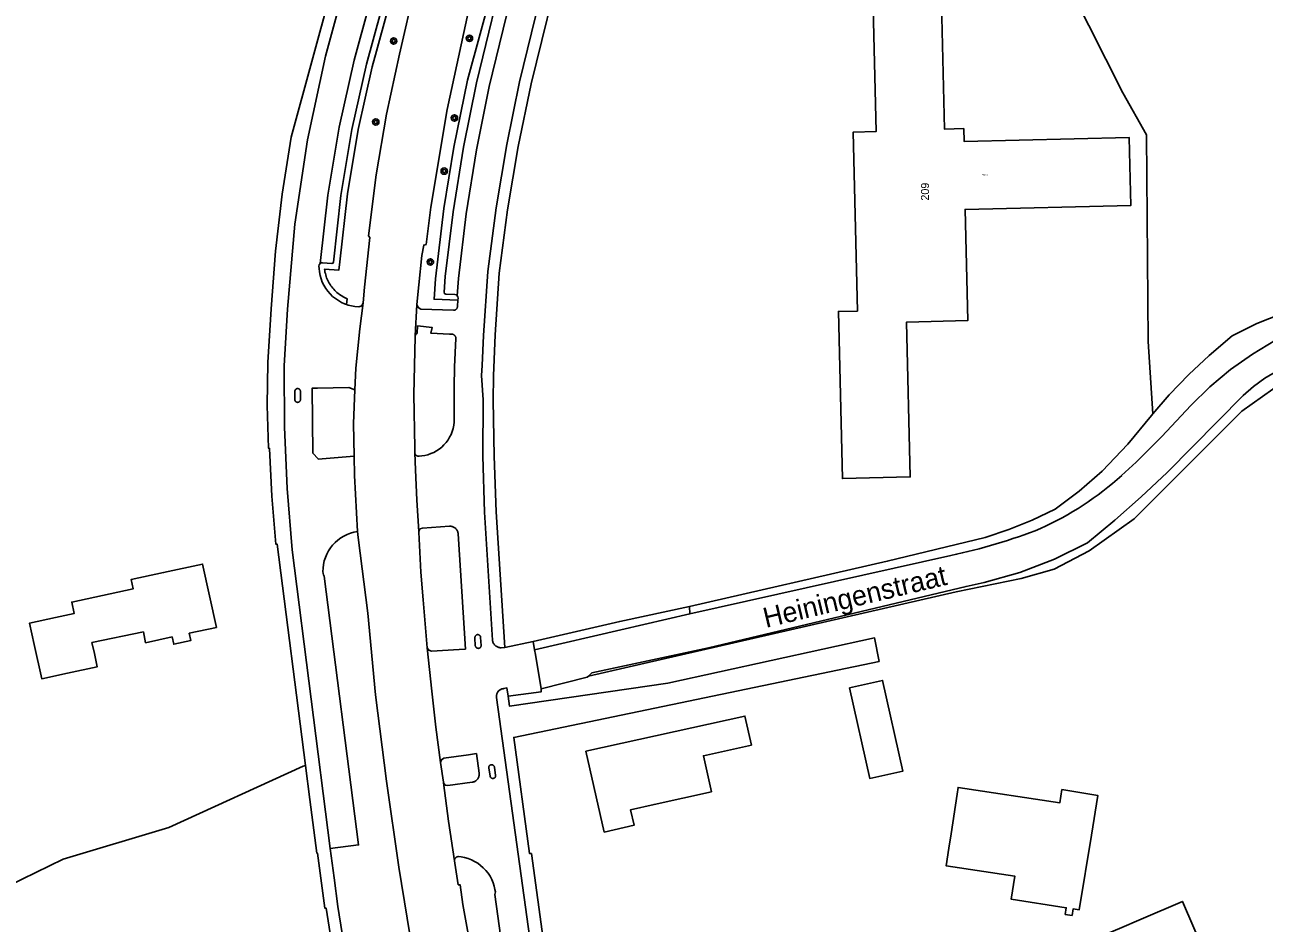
# Model space of a CAD drawing. Extents: x 131000 to 133013, y 393000 to 396501.
# Drawn here: x 132426.6 to 132581.5, y 394170.7 to 394283 of the extents above; entities that cross this region are included whole.
import ezdxf

# ---------------------------------------------------------------- set-up
doc = ezdxf.new("R2010")
doc.units = 0
for name, color, linetype in [('gg-anno-huisnummerreeks BGT', 7, 'Continuous'), ('gg-anno-openbare ruimte label', 7, 'Continuous'), ('gt-symb-boom', 7, 'Continuous'), ('gx-grn-maaiveld', 7, 'Continuous'), ('kenmerkpunt-x pandkandidaat', 7, 'Continuous')]:
    doc.layers.add(name, color=color, linetype=linetype)

# ---------------------------------------------------------------- blocks, each defined once
blk = doc.blocks.new('gt0-BOOM')
at = {"layer": 'gt-symb-boom'}
for radius in [0.4, 0.2]:
    blk.add_circle((0, 0), radius, dxfattribs=at)

msp = doc.modelspace()

# ---------------------------------------------------------------- linework, layer by layer
at = {"layer": 'gx-grn-maaiveld'}
for p, q in [((132475.59, 394248.03), (132475.38, 394244.12)), ((132509.7, 394209.4), (132542.3, 394216.69)), ((132509.64, 394210.32), (132509.7, 394209.4)), ((132490.11, 394205.95), (132486.57, 394205.18)), ((132490.3, 394204.92), (132490.11, 394205.95)), ((132490.42, 394204.31), (132490.3, 394204.92)), ((132491.12, 394200.03), (132490.42, 394204.31))]:
    msp.add_line(p, q, dxfattribs=at)
for points in [[(132503.7, 394363.66), (132503.3, 394362.25), (132500.09, 394350.81), (132496.64, 394338.54), (132485.14, 394296.49), (132481.99, 394284.52), (132479.39, 394272.41), (132477.33, 394260.2), (132476.76, 394255.55), (132476.45, 394255.46), (132476.23, 394254.16), (132475.84, 394250.51), (132475.59, 394248.03)], [(132480.73, 394248.58), (132477.75, 394248.71), (132477.94, 394251.25), (132478.99, 394260.05), (132480.21, 394267.69), (132481.91, 394276.08), (132498.83, 394337.97), (132500.13, 394342.33), (132501.72, 394346.35), (132503.33, 394349.61), (132505.49, 394353.97), (132506.62, 394356.53)], [(132507.24, 394356.39), (132506.41, 394354.53), (132505.52, 394352.69), (132504.22, 394350.04), (132503.9, 394349.4), (132502.28, 394346.18), (132500.69, 394342.16), (132499.45, 394338.02), (132498.04, 394333.14), (132494.12, 394318.81), (132486.92, 394291.67), (132483.03, 394275.72), (132481.41, 394267.71), (132480.12, 394259.64), (132479.15, 394251.53), (132479, 394249.57), (132479.04, 394249.4), (132479.2, 394249.34), (132480.33, 394249.29), (132480.5, 394249.25), (132480.64, 394249.14)], [(132483.09, 394353.88), (132480.16, 394343.04), (132471.08, 394310.03), (132469.99, 394305.91), (132459.88, 394268.96), (132458.76, 394261.85), (132457.93, 394254.7), (132457.4, 394247.52), (132456.98, 394240.79), (132456.9, 394235.43), (132457.08, 394230.09), (132457.21, 394230.07), (132457.48, 394224.08), (132458, 394218.09), (132458.14, 394218.11), (132461.69, 394190.43)], [(132464.79, 394180.08), (132460.04, 394217.4), (132459.41, 394225.04), (132459.08, 394232.7), (132459.03, 394240.37), (132459.45, 394247.45), (132460.37, 394258.08), (132461.95, 394268.63), (132464.18, 394279.06), (132481.51, 394342.67), (132484.28, 394352.78)], [(132487.77, 394351.84), (132484.99, 394341.72), (132467.75, 394278.59), (132465.88, 394270.2), (132464.47, 394261.72), (132463.52, 394253.18)], [(132489.4, 394351.41), (132469.32, 394278.09), (132467.49, 394269.92), (132466.11, 394261.67), (132465.18, 394253.35), (132465.12, 394253.21), (132464.97, 394253.18), (132463.82, 394253.27), (132463.66, 394253.25), (132463.52, 394253.18)], [(132492.52, 394350.58), (132489.8, 394340.41), (132488.18, 394334.54), (132480.05, 394304.71), (132477.59, 394296.32), (132475.39, 394287.86), (132473.44, 394279.34), (132471.8, 394271.82), (132470.5, 394264.24), (132469.54, 394256.61), (132469.74, 394256.4), (132469.05, 394250.19), (132468.89, 394248.24)], [(132508.06, 394341.28), (132507.76, 394340.59), (132507.31, 394340.7), (132506.7, 394338.91), (132506.12, 394337.1), (132504.56, 394331.59), (132500.38, 394316.32), (132493.9, 394292.06), (132489.89, 394275.62), (132488.27, 394267.78), (132486.94, 394259.88), (132485.9, 394251.94), (132485.39, 394244.26), (132485.16, 394239.15), (132485.15, 394236.06), (132485.26, 394229.11), (132485.52, 394222.15), (132486.57, 394205.18)], [(132567.56, 394234.37), (132566.96, 394243.44), (132566.74, 394269.25), (132563.81, 394274.48), (132557.4, 394287.14), (132555.35, 394304.73), (132555.37, 394331.77), (132555.37, 394333.06)], [(132479.4, 394312.01), (132470.56, 394279.71), (132470.02, 394277.72), (132468.26, 394269.89), (132466.92, 394261.88), (132465.97, 394253.36), (132465.85, 394252.33), (132464.07, 394252.47), (132464.09, 394252.29), (132464.12, 394252.1), (132464.17, 394251.92), (132464.21, 394251.74), (132464.27, 394251.56), (132464.33, 394251.38), (132464.4, 394251.21), (132464.48, 394251.04), (132464.57, 394250.87), (132464.66, 394250.71), (132464.76, 394250.55), (132464.86, 394250.39), (132464.97, 394250.24), (132465.09, 394250.09), (132465.21, 394249.95), (132465.34, 394249.81), (132465.47, 394249.68), (132465.61, 394249.55), (132465.76, 394249.43), (132465.9, 394249.32), (132466.06, 394249.21), (132466.21, 394249.11), (132466.38, 394249.02), (132466.54, 394248.93), (132466.71, 394248.85), (132466.88, 394248.77), (132466.82, 394248.04)], [(132480.64, 394249.14), (132480.8, 394251.31), (132481.74, 394259.36), (132483.03, 394267.36), (132484.65, 394275.3), (132488.54, 394291.34), (132491.13, 394301.15)], [(132543.93, 394270.02), (132543.97, 394268.41), (132564.59, 394268.9), (132564.67, 394265.41), (132564.79, 394260.41), (132544.09, 394259.92), (132544.41, 394246.03), (132536.77, 394245.85), (132537.23, 394226.5), (132528.77, 394226.3), (132528.27, 394247.18), (132530.63, 394247.23), (132530.11, 394269.58), (132532.97, 394269.65), (132532.4, 394293.71), (132537.4, 394293.83), (132551.87, 394294.18), (132552.07, 394285.96), (132541.13, 394285.7), (132541.51, 394269.96), (132543.93, 394270.02)], [(132485.58, 394205.3), (132485.5, 394205.35), (132485.48, 394205.37), (132485.43, 394205.4), (132485.36, 394205.47), (132485.3, 394205.53), (132485.24, 394205.61), (132485.19, 394205.68), (132485.15, 394205.77), (132485.11, 394205.85), (132485.08, 394205.94), (132485.06, 394206.03), (132485.05, 394206.12), (132484.06, 394222.1), (132483.84, 394229.11), (132483.89, 394236.14), (132483.66, 394239.17), (132483.74, 394240.43), (132483.91, 394244.18), (132484.47, 394252.18), (132485.5, 394260.12), (132486.82, 394268.02), (132488.44, 394275.86), (132492.47, 394292.4)], [(132463.52, 394253.18), (132463.4, 394253.02), (132463.37, 394252.82), (132463.38, 394252.56), (132463.43, 394252.12), (132463.51, 394251.68), (132463.63, 394251.26), (132463.79, 394250.84), (132463.98, 394250.44), (132464.21, 394250.06), (132464.47, 394249.7), (132464.76, 394249.36), (132465.08, 394249.06), (132465.42, 394248.78), (132465.79, 394248.53), (132466.17, 394248.31), (132466.58, 394248.13), (132466.82, 394248.04)], [(132480.73, 394248.58), (132480.75, 394248.83), (132480.73, 394248.99), (132480.64, 394249.14)], [(132567.56, 394234.37), (132569.59, 394236.74), (132572.05, 394239.31), (132574.56, 394241.69), (132577.45, 394244.15), (132580.52, 394245.67), (132583.7, 394246.93), (132589.93, 394248.41), (132596.24, 394249.52), (132601.75, 394250.01), (132611.82, 394250.22), (132621.89, 394250.03), (132626.4, 394249.78), (132633.97, 394249.08), (132641.5, 394248.07), (132647.75, 394247.08), (132653.96, 394245.86), (132660.13, 394244.42)], [(132466.82, 394248.04), (132467, 394247.98), (132467.43, 394247.88), (132467.87, 394247.8), (132468.35, 394247.75), (132468.71, 394247.89), (132468.89, 394248.24)], [(132467.86, 394237.4), (132467.97, 394240.09), (132468.49, 394245.01), (132468.89, 394248.24)], [(132475.59, 394248.03), (132475.76, 394247.66), (132476.09, 394247.45), (132480.16, 394247.32), (132480.2, 394247.32), (132480.24, 394247.32), (132480.29, 394247.33), (132480.33, 394247.34), (132480.37, 394247.36), (132480.41, 394247.37), (132480.45, 394247.39), (132480.48, 394247.42), (132480.51, 394247.45), (132480.54, 394247.48), (132480.57, 394247.51), (132480.6, 394247.55), (132480.62, 394247.58), (132480.64, 394247.62), (132480.65, 394247.66), (132480.66, 394247.7), (132480.67, 394247.74), (132480.67, 394247.79), (132480.67, 394247.83), (132480.73, 394248.58)], [(132475.38, 394244.12), (132475.37, 394244.01), (132475.24, 394236.79), (132475.33, 394230.13), (132475.33, 394229.57), (132475.33, 394229.55), (132475.34, 394229.51)], [(132475.38, 394244.12), (132475.46, 394244.32), (132475.63, 394244.46), (132475.7, 394245.37), (132477.5, 394245.18), (132477.35, 394244.45), (132479.67, 394244.35), (132479.95, 394244.34), (132479.99, 394244.34), (132480.04, 394244.33), (132480.08, 394244.32), (132480.12, 394244.31), (132480.17, 394244.29), (132480.21, 394244.27), (132480.25, 394244.24), (132480.28, 394244.22), (132480.32, 394244.18), (132480.35, 394244.15), (132480.37, 394244.11), (132480.4, 394244.08), (132480.42, 394244.03), (132480.44, 394243.99), (132480.45, 394243.95), (132480.46, 394243.9), (132480.46, 394243.86), (132480.47, 394243.81), (132480.29, 394240.27), (132480.24, 394237.73), (132480.28, 394233.73), (132480.26, 394233.34), (132480.21, 394232.95), (132480.13, 394232.56), (132480.02, 394232.18), (132479.87, 394231.81), (132479.69, 394231.46), (132479.49, 394231.12), (132479.25, 394230.8), (132478.99, 394230.51), (132478.7, 394230.23), (132478.39, 394229.98), (132478.06, 394229.76), (132477.72, 394229.57), (132477.36, 394229.41), (132476.98, 394229.28), (132476.6, 394229.18), (132476.21, 394229.12), (132475.89, 394229.09), (132475.85, 394229.09), (132475.81, 394229.09), (132475.77, 394229.09), (132475.72, 394229.1), (132475.68, 394229.11), (132475.64, 394229.12), (132475.6, 394229.14), (132475.57, 394229.16), (132475.53, 394229.19), (132475.5, 394229.21), (132475.47, 394229.24), (132475.44, 394229.28), (132475.42, 394229.31), (132475.39, 394229.35), (132475.37, 394229.39), (132475.36, 394229.43), (132475.35, 394229.47), (132475.34, 394229.51)], [(132601.36, 394242.22), (132599.49, 394243.45), (132596.15, 394243.22), (132592.85, 394242.7), (132589.6, 394241.91), (132587.89, 394241.58), (132586.22, 394241.1), (132584.6, 394240.48), (132583.04, 394239.72), (132581.54, 394238.83), (132580.13, 394237.82), (132578.81, 394236.69), (132569.32, 394227.05), (132566.1, 394224.03), (132562.78, 394221.1), (132559.38, 394218.28), (132555.24, 394216.24), (132550.93, 394214.58), (132546.48, 394213.32), (132544.2, 394212.82), (132512.03, 394205.14), (132497.47, 394202.04), (132497.04, 394201.63)], [(132563.64, 394226.7), (132565.45, 394228.36), (132568.67, 394231.56), (132572.3, 394235.42), (132574.68, 394237.77), (132577.24, 394239.93), (132579.98, 394241.86), (132582.86, 394243.57)], [(132497.04, 394201.63), (132542.98, 394212.15), (132551.11, 394213.83), (132555.2, 394214.98), (132559.59, 394217.27), (132565.21, 394221.28), (132578.66, 394234.7), (132583.81, 394238.37), (132590.43, 394240.55)], [(132460.75, 394237.54), (132460.78, 394237.53), (132460.81, 394237.52), (132460.84, 394237.51), (132460.86, 394237.5), (132460.89, 394237.49), (132460.92, 394237.47), (132460.94, 394237.45), (132460.96, 394237.43), (132460.98, 394237.4), (132461, 394237.38), (132461.01, 394237.35), (132461.03, 394237.32), (132461.04, 394237.3), (132461.05, 394237.27), (132461.05, 394237.24), (132461.05, 394237.2), (132461.05, 394237.17), (132461.07, 394236.18), (132461.06, 394236.15), (132461.06, 394236.12), (132461.05, 394236.09), (132461.04, 394236.06), (132461.03, 394236.03), (132461.02, 394236), (132461, 394235.97), (132460.98, 394235.95), (132460.96, 394235.93), (132460.93, 394235.91), (132460.91, 394235.89), (132460.88, 394235.87), (132460.85, 394235.86), (132460.83, 394235.84), (132460.8, 394235.83), (132460.77, 394235.83), (132460.73, 394235.82), (132460.7, 394235.82), (132460.67, 394235.83), (132460.64, 394235.83), (132460.61, 394235.84), (132460.58, 394235.85), (132460.55, 394235.86), (132460.52, 394235.87), (132460.5, 394235.89), (132460.47, 394235.91), (132460.45, 394235.93), (132460.43, 394235.96), (132460.41, 394235.98), (132460.39, 394236.01), (132460.38, 394236.04), (132460.37, 394236.07), (132460.36, 394236.1), (132460.35, 394236.13), (132460.35, 394236.16), (132460.35, 394236.19), (132460.36, 394237.2), (132460.36, 394237.23), (132460.36, 394237.26), (132460.37, 394237.29), (132460.38, 394237.32), (132460.39, 394237.35), (132460.41, 394237.37), (132460.42, 394237.4), (132460.44, 394237.42), (132460.46, 394237.44), (132460.49, 394237.46), (132460.51, 394237.48), (132460.54, 394237.5), (132460.57, 394237.51), (132460.6, 394237.52), (132460.62, 394237.53), (132460.65, 394237.54), (132460.68, 394237.54), (132460.72, 394237.54), (132460.75, 394237.54)], [(132467.77, 394229.11), (132463.29, 394228.74), (132463.28, 394228.75), (132462.61, 394229.46), (132462.53, 394237.6), (132463.2, 394237.61), (132467.12, 394237.68), (132467.86, 394237.4)], [(132467.77, 394229.11), (132467.67, 394233.16), (132467.86, 394237.4)], [(132509.64, 394210.32), (132534.36, 394215.97), (132546.58, 394218.95), (132549.56, 394219.94), (132552.48, 394221.11), (132555.32, 394222.46), (132558.35, 394224.73), (132561.19, 394227.23), (132564.4, 394230.6), (132567.39, 394234.17), (132567.56, 394234.37)], [(132468.18, 394219.69), (132467.82, 394226.67), (132467.77, 394229.11)], [(132475.34, 394229.51), (132475.42, 394227.37), (132475.6, 394223.59), (132475.84, 394219.7)], [(132464.79, 394180.08), (132468.31, 394180.52), (132464.02, 394214.1), (132463.93, 394214.25), (132463.89, 394214.42), (132463.87, 394214.67), (132463.88, 394215.12), (132463.94, 394215.57), (132464.04, 394216.01), (132464.17, 394216.44), (132464.35, 394216.85), (132464.55, 394217.25), (132464.8, 394217.63), (132465.08, 394217.99), (132465.39, 394218.32), (132465.72, 394218.61), (132466.09, 394218.88), (132466.47, 394219.12), (132466.88, 394219.32), (132467.3, 394219.48), (132467.73, 394219.6), (132468.18, 394219.69)], [(132468.18, 394219.69), (132468.27, 394218.93), (132469.47, 394209.49), (132470.43, 394199.26), (132471.79, 394188.49), (132473.35, 394177.76), (132475.1, 394167.05)], [(132475.84, 394219.7), (132475.99, 394220), (132476.3, 394220.12), (132479.68, 394220.34), (132479.77, 394220.34), (132479.86, 394220.33), (132479.88, 394220.33), (132479.94, 394220.32), (132480.03, 394220.3), (132480.11, 394220.27), (132480.19, 394220.23), (132480.27, 394220.19), (132480.34, 394220.14), (132480.41, 394220.09), (132480.47, 394220.03), (132480.53, 394219.96), (132480.58, 394219.89), (132480.62, 394219.81), (132480.66, 394219.74), (132480.7, 394219.65), (132480.72, 394219.57), (132480.74, 394219.48), (132480.75, 394219.4), (132481.67, 394204.99), (132480.87, 394204.95), (132477.44, 394204.73), (132477.08, 394204.84), (132476.88, 394205.15)], [(132475.84, 394219.7), (132475.85, 394219.58), (132476.11, 394214.62), (132476.37, 394211.15), (132476.88, 394205.15)], [(132430.46, 394208.94), (132432.79, 394209.45), (132432.48, 394210.87), (132440.18, 394212.54), (132439.93, 394213.69), (132443.95, 394214.56), (132448.84, 394215.62), (132450.56, 394207.71), (132447.17, 394206.97), (132447.36, 394206.05), (132445.22, 394205.59), (132445.02, 394206.51), (132441.71, 394205.79), (132441.44, 394207.14), (132435.01, 394205.8), (132435.31, 394204.43), (132435.67, 394202.79), (132431.97, 394201.99), (132428.75, 394201.29), (132427.81, 394205.56), (132427.22, 394208.25), (132430.46, 394208.94)], [(132490.11, 394205.95), (132500.95, 394208.44), (132509.64, 394210.32)], [(132490.3, 394204.92), (132501.09, 394207.41), (132509.7, 394209.4)], [(132483.24, 394206.8), (132483.27, 394206.8), (132483.3, 394206.79), (132483.33, 394206.78), (132483.36, 394206.77), (132483.39, 394206.75), (132483.41, 394206.74), (132483.44, 394206.72), (132483.46, 394206.7), (132483.48, 394206.67), (132483.5, 394206.65), (132483.51, 394206.62), (132483.53, 394206.6), (132483.54, 394206.57), (132483.55, 394206.54), (132483.55, 394206.51), (132483.56, 394206.48), (132483.56, 394206.45), (132483.63, 394205.45), (132483.63, 394205.41), (132483.63, 394205.38), (132483.62, 394205.35), (132483.61, 394205.32), (132483.6, 394205.29), (132483.58, 394205.26), (132483.56, 394205.24), (132483.54, 394205.21), (132483.52, 394205.19), (132483.5, 394205.17), (132483.47, 394205.15), (132483.45, 394205.13), (132483.42, 394205.11), (132483.39, 394205.1), (132483.36, 394205.09), (132483.32, 394205.09), (132483.29, 394205.08), (132483.26, 394205.08), (132483.23, 394205.09), (132483.2, 394205.09), (132483.16, 394205.1), (132483.13, 394205.11), (132483.11, 394205.12), (132483.08, 394205.14), (132483.05, 394205.16), (132483.02, 394205.18), (132483, 394205.2), (132482.98, 394205.22), (132482.96, 394205.25), (132482.95, 394205.28), (132482.93, 394205.3), (132482.92, 394205.33), (132482.91, 394205.37), (132482.9, 394205.4), (132482.86, 394206.4), (132482.86, 394206.43), (132482.86, 394206.46), (132482.86, 394206.49), (132482.87, 394206.52), (132482.87, 394206.55), (132482.88, 394206.58), (132482.9, 394206.61), (132482.91, 394206.63), (132482.93, 394206.66), (132482.95, 394206.68), (132482.97, 394206.7), (132482.99, 394206.72), (132483.01, 394206.74), (132483.04, 394206.76), (132483.07, 394206.77), (132483.1, 394206.78), (132483.12, 394206.79), (132483.15, 394206.8), (132483.18, 394206.8), (132483.21, 394206.8), (132483.24, 394206.8)], [(132487, 394199.11), (132487.17, 394197.87), (132506.94, 394200.74), (132532.79, 394206.38), (132533.35, 394203.46), (132487.7, 394193.95), (132489.68, 394179.44), (132489.9, 394179.44), (132494.12, 394148.69)], [(132476.88, 394205.15), (132477.45, 394199.74), (132477.97, 394195.25), (132478.55, 394190.84)], [(132486.57, 394205.18), (132486.12, 394205.17), (132486.02, 394205.17), (132485.93, 394205.18), (132485.84, 394205.2), (132485.75, 394205.23), (132485.67, 394205.26), (132485.58, 394205.3)], [(132491.12, 394200.03), (132496.87, 394201.47), (132497.04, 394201.63)], [(132529.63, 394200.14), (132533.78, 394201.07), (132536.32, 394189.76), (132532.17, 394188.83), (132529.63, 394200.14)], [(132487, 394199.11), (132486.86, 394200.14), (132486.47, 394200.05), (132486.39, 394200.04), (132486.31, 394200.03), (132486.23, 394200.01), (132486.15, 394199.99), (132486.08, 394199.96), (132486, 394199.92), (132485.93, 394199.87), (132485.87, 394199.82), (132485.81, 394199.77), (132485.75, 394199.71), (132485.71, 394199.64), (132485.66, 394199.57), (132485.62, 394199.5), (132485.59, 394199.42), (132485.57, 394199.34), (132485.55, 394199.26), (132485.54, 394199.18), (132485.54, 394199.1), (132485.54, 394199.02), (132485.55, 394198.94), (132492.41, 394149.26)], [(132491.12, 394200.03), (132491.12, 394199.64), (132487, 394199.11)], [(132496.7, 394192.22), (132516.59, 394196.63), (132517.4, 394192.99), (132511.39, 394191.67), (132512.39, 394187.16), (132505.23, 394185.58), (132502.3, 394184.91), (132502.74, 394182.99), (132499, 394182.14), (132496.7, 394192.22)], [(132478.55, 394190.84), (132478.66, 394191.17), (132478.97, 394191.35), (132482.07, 394191.79), (132483.03, 394191.93), (132483.38, 394189.47), (132483.39, 394189.39), (132483.38, 394189.3), (132483.38, 394189.21), (132483.36, 394189.12), (132483.33, 394189.04), (132483.3, 394188.96), (132483.26, 394188.88), (132483.22, 394188.8), (132483.17, 394188.73), (132483.11, 394188.67), (132483.05, 394188.61), (132482.98, 394188.55), (132482.9, 394188.5), (132482.83, 394188.46), (132482.75, 394188.42), (132482.67, 394188.39), (132482.58, 394188.37), (132482.56, 394188.37), (132482.49, 394188.36), (132479.47, 394187.94), (132479.12, 394188), (132478.92, 394188.29)], [(132461.69, 394190.43), (132461.38, 394190.38), (132444.62, 394182.7), (132431.43, 394178.76), (132422.83, 394174.6), (132417.33, 394172.32)], [(132461.69, 394190.43), (132462.23, 394186.18), (132463.09, 394179.5), (132463.2, 394179.48), (132464.11, 394172.61), (132464.28, 394172.61), (132465.54, 394164.72)], [(132478.55, 394190.84), (132478.91, 394188.37), (132478.92, 394188.29)], [(132484.98, 394190.54), (132485.01, 394190.54), (132485.04, 394190.53), (132485.07, 394190.52), (132485.09, 394190.51), (132485.12, 394190.49), (132485.15, 394190.48), (132485.17, 394190.46), (132485.19, 394190.44), (132485.21, 394190.41), (132485.23, 394190.39), (132485.25, 394190.36), (132485.26, 394190.34), (132485.27, 394190.31), (132485.28, 394190.28), (132485.29, 394190.25), (132485.44, 394189.22), (132485.45, 394189.19), (132485.44, 394189.16), (132485.44, 394189.13), (132485.43, 394189.1), (132485.43, 394189.07), (132485.42, 394189.04), (132485.4, 394189.01), (132485.39, 394188.99), (132485.37, 394188.96), (132485.35, 394188.94), (132485.32, 394188.92), (132485.3, 394188.9), (132485.27, 394188.88), (132485.25, 394188.87), (132485.22, 394188.86), (132485.19, 394188.85), (132485.16, 394188.84), (132485.13, 394188.83), (132485.1, 394188.83), (132485.07, 394188.83), (132485.04, 394188.84), (132485.01, 394188.84), (132484.98, 394188.85), (132484.95, 394188.86), (132484.93, 394188.87), (132484.9, 394188.89), (132484.87, 394188.91), (132484.85, 394188.93), (132484.83, 394188.95), (132484.81, 394188.97), (132484.79, 394189), (132484.78, 394189.03), (132484.77, 394189.05), (132484.76, 394189.08), (132484.75, 394189.11), (132484.74, 394189.14), (132484.59, 394190.11), (132484.58, 394190.14), (132484.58, 394190.17), (132484.58, 394190.2), (132484.58, 394190.23), (132484.59, 394190.26), (132484.6, 394190.29), (132484.61, 394190.32), (132484.62, 394190.35), (132484.63, 394190.37), (132484.65, 394190.4), (132484.67, 394190.42), (132484.69, 394190.45), (132484.71, 394190.47), (132484.74, 394190.49), (132484.77, 394190.5), (132484.79, 394190.52), (132484.82, 394190.53), (132484.85, 394190.54), (132484.88, 394190.54), (132484.91, 394190.55), (132484.94, 394190.55), (132484.98, 394190.54)], [(132478.92, 394188.29), (132479.57, 394183.48), (132480.31, 394178.53)], [(132556.18, 394187.43), (132560.68, 394186.69), (132559.87, 394181.76), (132558.33, 394172.41), (132557.58, 394172.53), (132557.45, 394171.72), (132556.59, 394171.85), (132556.72, 394172.68), (132549.84, 394173.75), (132550.29, 394176.64), (132541.74, 394177.9), (132542.06, 394180.14), (132542.34, 394181.91), (132543.11, 394186.85), (132543.21, 394187.7), (132555.92, 394185.78), (132556.18, 394187.43)], [(132466.96, 394165.04), (132465.71, 394172.85), (132465.26, 394176.4), (132464.79, 394180.08)], [(132488.96, 394148.14), (132485.33, 394174.35), (132485.4, 394174.51), (132485.42, 394174.67), (132485.36, 394174.95), (132485.26, 394175.38), (132485.13, 394175.81), (132484.95, 394176.22), (132484.74, 394176.62), (132484.49, 394176.99), (132484.21, 394177.35), (132483.9, 394177.67), (132483.57, 394177.97), (132483.21, 394178.23), (132482.82, 394178.46), (132482.42, 394178.66), (132482, 394178.82), (132481.57, 394178.94), (132481.12, 394179.02), (132480.79, 394179.07), (132480.75, 394179.07), (132480.71, 394179.06), (132480.66, 394179.05), (132480.62, 394179.04), (132480.58, 394179.02), (132480.55, 394179), (132480.51, 394178.98), (132480.48, 394178.95), (132480.45, 394178.92), (132480.42, 394178.89), (132480.39, 394178.85), (132480.37, 394178.82), (132480.35, 394178.78), (132480.33, 394178.74), (132480.32, 394178.7), (132480.31, 394178.66), (132480.31, 394178.61), (132480.31, 394178.57), (132480.31, 394178.53)], [(132483.02, 394163.93), (132481.35, 394173.08), (132481, 394175.55), (132480.78, 394175.55), (132480.35, 394178.24), (132480.31, 394178.53)], [(132574.06, 394166.88), (132571.15, 394165.63), (132564.39, 394164.17), (132562.08, 394169.54), (132563.36, 394170.09), (132566.08, 394171.25), (132571.23, 394173.47), (132574.06, 394166.88)]]:
    msp.add_lwpolyline(points, dxfattribs=at)
for centre, radius, start, end in [((132537.36, 394255.77), 39.2, 294.3277, 312.1137), ((132527.03, 394287.82), 72.76, 282.1149, 291.338)]:
    msp.add_arc(centre, radius, start, end, dxfattribs=at)

# ---------------------------------------------------------------- block references
at = {"layer": 'gt-symb-boom'}
for p in [(132472.7, 394280.96), (132482.17, 394281.3), (132470.47, 394270.85), (132480.29, 394271.35), (132479.02, 394264.71), (132477.29, 394253.36)]:
    msp.add_blockref('gt0-BOOM', p, dxfattribs=at)

# ---------------------------------------------------------------- texts
at = {"layer": 'gg-anno-huisnummerreeks BGT'}
msp.add_text('209', height=1, rotation=90, dxfattribs=at).set_placement((132539.58, 394261.03))
at = {"layer": 'gg-anno-openbare ruimte label'}
msp.add_text('Heiningenstraat', height=2.5, rotation=13.4, dxfattribs=at).set_placement((132519.2, 394207.63))
at = {"layer": 'kenmerkpunt-x pandkandidaat'}
msp.add_text('PNDK', height=0.2, dxfattribs=at).set_placement((132546.16, 394264.13))

doc.saveas('drawing.dxf')
